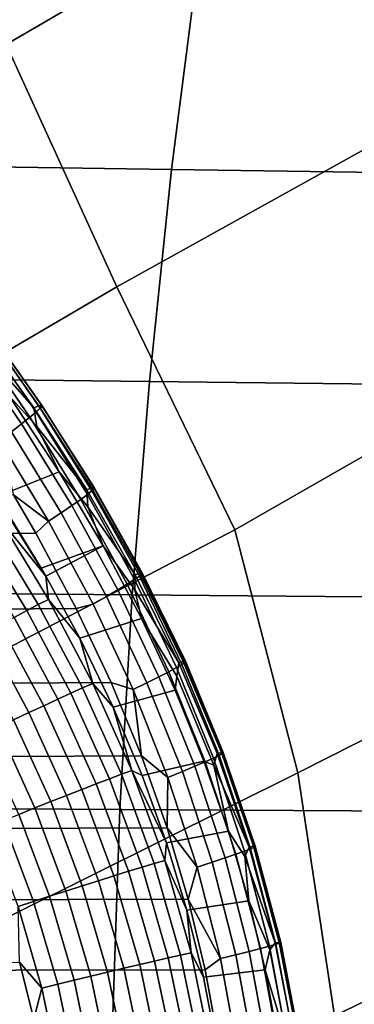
# Model space of a CAD drawing. Header units: metres. Extents: x -240 to 45, y -77 to 27.
# Tile 552 of 656: x -166.1 to -165.298, y 0.563 to 2.919. Entities that reach past the tile are written whole.
import ezdxf

# ---------------------------------------------------------------- set-up
doc = ezdxf.new("R2010")
doc.units = ezdxf.units.M
doc.layers.add('solid_102011X2', color=7, linetype='CONTINUOUS')

msp = doc.modelspace()

# ---------------------------------------------------------------- linework, layer by layer
at = {"layer": 'solid_102011X2'}
for points in [[(-166.131958, 2.858924, 318.520203), (-166.457581, 3.437254, 318.32724), (-165.602661, 3.97195, 319.546478), (-165.201035, 3.4007, 319.788086)], [(-165.866562, 2.279384, 318.676483), (-166.131958, 2.858924, 318.520203), (-165.201035, 3.4007, 319.788086), (-164.875168, 2.828521, 319.975555)], [(-165.67067, 3.063697, 354.602692), (-167.592896, 3.097504, 353.362), (-167.659515, 2.588489, 353.45108), (-165.735367, 2.560238, 354.691742)], [(-163.734756, 3.030428, 355.817932), (-165.67067, 3.063697, 354.602692), (-165.735367, 2.560238, 354.691742), (-163.797531, 2.532437, 355.906891)], [(-166.829422, 1.715995, 317.413361), (-167.103455, 2.303709, 317.206848), (-166.131958, 2.858924, 318.520203), (-165.866562, 2.279384, 318.676483)], [(-165.583893, 1.697762, 318.887085), (-165.866562, 2.279384, 318.676483), (-164.875168, 2.828521, 319.975555), (-164.609573, 2.255145, 320.127411)], [(-165.735367, 2.560238, 354.691742), (-167.659515, 2.588489, 353.45108), (-167.714172, 2.075486, 353.52417), (-165.788437, 2.052835, 354.764771)], [(-163.797531, 2.532437, 355.906891), (-165.735367, 2.560238, 354.691742), (-165.788437, 2.052835, 354.764771), (-163.849045, 2.030545, 355.979858)], [(-166.678741, 1.128871, 317.507141), (-166.829422, 1.715995, 317.413361), (-165.866562, 2.279384, 318.676483), (-165.583893, 1.697762, 318.887085)], [(-165.433044, 1.116876, 318.978271), (-165.583893, 1.697762, 318.887085), (-164.609573, 2.255145, 320.127411), (-164.318008, 1.679595, 320.341919)], [(-166.059906, 1.979815, 298.637878), (-166.191833, 2.169925, 298.642822), (-166.205597, 2.156936, 298.69043), (-166.074829, 1.967268, 298.685211)], [(-166.065277, 1.989643, 298.38623), (-166.200668, 2.178142, 298.391235), (-166.188507, 2.184259, 298.440613), (-166.053436, 1.99494, 298.435791)], [(-166.189346, 2.130472, 298.342896), (-166.200668, 2.178142, 298.391235), (-166.065277, 1.989643, 298.38623)], [(-166.050186, 1.988978, 298.58844), (-166.183151, 2.179274, 298.593231), (-166.191833, 2.169925, 298.642822), (-166.059906, 1.979815, 298.637878)], [(-166.053436, 1.99494, 298.435791), (-166.188507, 2.184259, 298.440613), (-166.181473, 2.1865, 298.491302), (-166.046921, 1.996603, 298.486542)], [(-166.045822, 1.994604, 298.53772), (-166.179672, 2.184829, 298.54245), (-166.183151, 2.179274, 298.593231), (-166.050186, 1.988978, 298.58844)], [(-166.046921, 1.996603, 298.486542), (-166.181473, 2.1865, 298.491302), (-166.179672, 2.184829, 298.54245), (-166.045822, 1.994604, 298.53772)], [(-166.074829, 1.967268, 298.685211), (-166.205597, 2.156936, 298.69043), (-166.224197, 2.14052, 298.735229), (-166.094742, 1.95154, 298.729706)], [(-166.094742, 1.95154, 298.729706), (-166.224197, 2.14052, 298.735229), (-166.24733, 2.120945, 298.776489), (-166.119278, 1.93289, 298.770599)], [(-166.065277, 1.989643, 298.38623), (-166.058228, 1.945483, 298.33783), (-166.124908, 2.018555, 298.314301), (-166.189346, 2.130472, 298.342896)], [(-165.788437, 2.052835, 354.764771), (-167.714172, 2.075486, 353.52417), (-167.75676, 1.559288, 353.581146), (-165.829788, 1.542271, 354.821686)], [(-163.849045, 2.030545, 355.979858), (-165.788437, 2.052835, 354.764771), (-165.829788, 1.542271, 354.821686), (-163.889175, 1.525525, 356.036743)], [(-166.274414, 1.95341, 298.036133), (-166.124908, 2.018555, 298.314301), (-166.004639, 1.836583, 298.306671), (-166.153641, 1.777842, 298.030487)], [(-166.058228, 1.945483, 298.33783), (-166.004639, 1.836583, 298.306671), (-166.124908, 2.018555, 298.314301)], [(-165.937057, 1.782903, 298.633331), (-166.059906, 1.979815, 298.637878), (-166.074829, 1.967268, 298.685211), (-165.953186, 1.770993, 298.68045)], [(-165.938873, 1.793797, 298.381683), (-166.065277, 1.989643, 298.38623), (-166.053436, 1.99494, 298.435791), (-165.927368, 1.798317, 298.431396)], [(-166.058228, 1.945483, 298.33783), (-166.065277, 1.989643, 298.38623), (-165.938873, 1.793797, 298.381683)], [(-165.92627, 1.791708, 298.584045), (-166.050186, 1.988978, 298.58844), (-166.059906, 1.979815, 298.637878), (-165.937057, 1.782903, 298.633331)], [(-165.927368, 1.798317, 298.431396), (-166.053436, 1.99494, 298.435791), (-166.046921, 1.996603, 298.486542), (-165.921387, 1.799479, 298.482239)], [(-165.921021, 1.797264, 298.533417), (-166.045822, 1.994604, 298.53772), (-166.050186, 1.988978, 298.58844), (-165.92627, 1.791708, 298.584045)], [(-165.921387, 1.799479, 298.482239), (-166.046921, 1.996603, 298.486542), (-166.045822, 1.994604, 298.53772), (-165.921021, 1.797264, 298.533417)], [(-165.953186, 1.770993, 298.68045), (-166.074829, 1.967268, 298.685211), (-166.094742, 1.95154, 298.729706), (-165.974411, 1.756173, 298.72464)], [(-166.000381, 1.738686, 298.765167), (-166.119278, 1.93289, 298.770599), (-166.148056, 1.911623, 298.807251), (-166.03067, 1.718819, 298.801361)], [(-165.974411, 1.756173, 298.72464), (-166.094742, 1.95154, 298.729706), (-166.119278, 1.93289, 298.770599), (-166.000381, 1.738686, 298.765167)], [(-165.938873, 1.793797, 298.381683), (-165.935898, 1.753386, 298.333221), (-166.004639, 1.836583, 298.306671), (-166.058228, 1.945483, 298.33783)], [(-166.03067, 1.718819, 298.801361), (-166.148056, 1.911623, 298.807251), (-166.114685, 1.782092, 298.835358)], [(-166.153641, 1.777842, 298.030487), (-166.004639, 1.836583, 298.306671), (-165.899384, 1.659394, 298.300018), (-166.047684, 1.606298, 298.025574)], [(-165.935898, 1.753386, 298.333221), (-165.899384, 1.659394, 298.300018), (-166.004639, 1.836583, 298.306671)], [(-165.822708, 1.59049, 298.377686), (-165.938873, 1.793797, 298.381683), (-165.927368, 1.798317, 298.431396), (-165.811569, 1.594285, 298.427521)], [(-165.935898, 1.753386, 298.333221), (-165.938873, 1.793797, 298.381683), (-165.822708, 1.59049, 298.377686)], [(-165.812653, 1.587393, 298.58017), (-165.92627, 1.791708, 298.584045), (-165.937057, 1.782903, 298.633331), (-165.824493, 1.579131, 298.629303)], [(-165.811569, 1.594285, 298.427521), (-165.927368, 1.798317, 298.431396), (-165.921387, 1.799479, 298.482239), (-165.806137, 1.595033, 298.478455)], [(-165.806503, 1.592723, 298.529602), (-165.921021, 1.797264, 298.533417), (-165.92627, 1.791708, 298.584045), (-165.812653, 1.587393, 298.58017)], [(-165.806137, 1.595033, 298.478455), (-165.921387, 1.799479, 298.482239), (-165.921021, 1.797264, 298.533417), (-165.806503, 1.592723, 298.529602)], [(-166.114685, 1.782092, 298.835358), (-177.676315, 1.741728, 305.79538), (-177.630341, 1.580025, 305.817139), (-166.060898, 1.690207, 298.832428)], [(-166.155624, 1.778152, 298.027924), (-166.153641, 1.777842, 298.030487), (-166.047684, 1.606298, 298.025574)], [(-166.155624, 1.778152, 298.027924), (-166.047684, 1.606298, 298.025574), (-166.036453, 1.58693, 298.025055)], [(-166.148468, 1.725122, 297.992981), (-166.155624, 1.778152, 298.027924), (-166.036453, 1.58693, 298.025055)], [(-166.03067, 1.718819, 298.801361), (-166.114685, 1.782092, 298.835358), (-166.060898, 1.690207, 298.832428)], [(-165.841827, 1.568071, 298.676208), (-165.953186, 1.770993, 298.68045), (-165.974411, 1.756173, 298.72464), (-165.86438, 1.554395, 298.720123)], [(-165.824493, 1.579131, 298.629303), (-165.937057, 1.782903, 298.633331), (-165.953186, 1.770993, 298.68045), (-165.841827, 1.568071, 298.676208)], [(-165.86438, 1.554395, 298.720123), (-165.974411, 1.756173, 298.72464), (-166.000381, 1.738686, 298.765167), (-165.891769, 1.538328, 298.760284)], [(-165.822708, 1.59049, 298.377686), (-165.823624, 1.554134, 298.329193), (-165.899384, 1.659394, 298.300018), (-165.935898, 1.753386, 298.333221)], [(-166.054886, 1.519305, 297.958771), (-166.172272, 1.711224, 297.962219), (-166.148468, 1.725122, 297.992981), (-166.030731, 1.531711, 297.989899)], [(-166.030731, 1.531711, 297.989899), (-166.148468, 1.725122, 297.992981), (-166.036453, 1.58693, 298.025055)], [(-165.891769, 1.538328, 298.760284), (-166.000381, 1.738686, 298.765167), (-166.03067, 1.718819, 298.801361), (-165.923538, 1.520132, 298.796112)], [(-165.583893, 1.697762, 318.887085), (-165.433044, 1.116876, 318.978271), (-166.590897, 0.541343, 317.56134), (-166.678741, 1.128871, 317.507141)], [(-166.082504, 1.504853, 297.931671), (-166.199371, 1.695102, 297.935516), (-166.172272, 1.711224, 297.962219), (-166.054886, 1.519305, 297.958771)], [(-165.923538, 1.520132, 298.796112), (-166.03067, 1.718819, 298.801361), (-166.060898, 1.690207, 298.832428), (-165.963898, 1.509624, 298.827148)], [(-166.060898, 1.690207, 298.832428), (-177.630341, 1.580025, 305.817139), (-177.58905, 1.419041, 305.836487), (-165.963898, 1.509624, 298.827148)], [(-166.113068, 1.48863, 297.909088), (-166.229233, 1.677061, 297.913391), (-166.199371, 1.695102, 297.935516), (-166.082504, 1.504853, 297.931671)], [(-164.318008, 1.679595, 320.341919), (-164.166992, 1.104925, 320.430542), (-165.345108, 0.53559, 319.030975), (-165.433044, 1.116876, 318.978271)], [(-166.036453, 1.58693, 298.025055), (-166.047684, 1.606298, 298.025574), (-165.899384, 1.659394, 298.300018)], [(-166.036453, 1.58693, 298.025055), (-165.899384, 1.659394, 298.300018), (-165.807358, 1.485663, 298.29425), (-165.955353, 1.43857, 298.021362)], [(-165.823624, 1.554134, 298.329193), (-165.807358, 1.485663, 298.29425), (-165.899384, 1.659394, 298.300018)], [(-166.030731, 1.531711, 297.989899), (-166.036453, 1.58693, 298.025055), (-165.955353, 1.43857, 298.021362)], [(-165.72348, 1.368688, 298.625854), (-165.824493, 1.579131, 298.629303), (-165.841827, 1.568071, 298.676208), (-165.741974, 1.358676, 298.672546)], [(-165.710632, 1.376237, 298.576874), (-165.812653, 1.587393, 298.58017), (-165.824493, 1.579131, 298.629303), (-165.72348, 1.368688, 298.625854)], [(-165.823624, 1.554134, 298.329193), (-165.822708, 1.59049, 298.377686), (-165.718216, 1.379964, 298.374298)], [(-165.718216, 1.379964, 298.374298), (-165.822708, 1.59049, 298.377686), (-165.811569, 1.594285, 298.427521), (-165.707428, 1.383078, 298.424255)], [(-165.703598, 1.381199, 298.526367), (-165.806503, 1.592723, 298.529602), (-165.812653, 1.587393, 298.58017), (-165.710632, 1.376237, 298.576874)], [(-165.707428, 1.383078, 298.424255), (-165.811569, 1.594285, 298.427521), (-165.806137, 1.595033, 298.478455), (-165.70253, 1.383492, 298.47522)], [(-165.70253, 1.383492, 298.47522), (-165.806137, 1.595033, 298.478455), (-165.806503, 1.592723, 298.529602), (-165.703598, 1.381199, 298.526367)], [(-165.829788, 1.542271, 354.821686), (-167.75676, 1.559288, 353.581146), (-167.787216, 1.040688, 353.621887), (-165.85936, 1.02933, 354.862396)], [(-165.741974, 1.358676, 298.672546), (-165.841827, 1.568071, 298.676208), (-165.86438, 1.554395, 298.720123), (-165.765778, 1.346364, 298.716187)], [(-165.948914, 1.31981, 297.955933), (-166.054886, 1.519305, 297.958771), (-166.030731, 1.531711, 297.989899), (-165.924438, 1.33064, 297.987396)], [(-165.924438, 1.33064, 297.987396), (-166.030731, 1.531711, 297.989899), (-165.955353, 1.43857, 298.021362)], [(-165.794525, 1.331955, 298.756042), (-165.891769, 1.538328, 298.760284), (-165.923538, 1.520132, 298.796112), (-165.827728, 1.315685, 298.791473)], [(-165.765778, 1.346364, 298.716187), (-165.86438, 1.554395, 298.720123), (-165.891769, 1.538328, 298.760284), (-165.794525, 1.331955, 298.756042)], [(-163.889175, 1.525525, 356.036743), (-165.829788, 1.542271, 354.821686), (-165.85936, 1.02933, 354.862396), (-163.917877, 1.018154, 356.077423)], [(-165.718216, 1.379964, 298.374298), (-165.722733, 1.348005, 298.325745), (-165.807358, 1.485663, 298.29425), (-165.823624, 1.554134, 298.329193)], [(-165.963898, 1.509624, 298.827148), (-177.58905, 1.419041, 305.836487), (-177.552429, 1.258762, 305.853577), (-165.879974, 1.332488, 298.822693)], [(-165.977036, 1.307146, 297.928436), (-166.082504, 1.504853, 297.931671), (-166.054886, 1.519305, 297.958771), (-165.948914, 1.31981, 297.955933)], [(-165.827728, 1.315685, 298.791473), (-165.923538, 1.520132, 298.796112), (-165.963898, 1.509624, 298.827148), (-165.879974, 1.332488, 298.822693)], [(-166.041977, 1.277307, 297.88739), (-166.145981, 1.470943, 297.891479), (-166.113068, 1.48863, 297.909088), (-166.008255, 1.292888, 297.905457)], [(-166.008255, 1.292888, 297.905457), (-166.113068, 1.48863, 297.909088), (-166.082504, 1.504853, 297.931671), (-165.977036, 1.307146, 297.928436)], [(-165.955353, 1.43857, 298.021362), (-165.807358, 1.485663, 298.29425), (-165.727234, 1.314358, 298.289154), (-165.875229, 1.273574, 298.017761)], [(-165.722733, 1.348005, 298.325745), (-165.727234, 1.314358, 298.289154), (-165.807358, 1.485663, 298.29425)], [(-166.077576, 1.260697, 297.874603), (-166.180634, 1.452128, 297.879181), (-166.145981, 1.470943, 297.891479), (-166.041977, 1.277307, 297.88739)], [(-166.114456, 1.243328, 297.86731), (-166.216461, 1.432491, 297.872375), (-166.180634, 1.452128, 297.879181), (-166.077576, 1.260697, 297.874603)], [(-165.924438, 1.33064, 297.987396), (-165.955353, 1.43857, 298.021362), (-165.875229, 1.273574, 298.017761)], [(-165.635162, 1.151981, 298.622925), (-165.72348, 1.368688, 298.625854), (-165.741974, 1.358676, 298.672546), (-165.654724, 1.143202, 298.669434)], [(-165.621368, 1.158656, 298.574066), (-165.710632, 1.376237, 298.576874), (-165.72348, 1.368688, 298.625854), (-165.635162, 1.151981, 298.622925)], [(-165.634384, 1.1354, 298.322815), (-165.722733, 1.348005, 298.325745), (-165.718216, 1.379964, 298.374298), (-165.626648, 1.162659, 298.371399)], [(-165.626648, 1.162659, 298.371399), (-165.718216, 1.379964, 298.374298), (-165.707428, 1.383078, 298.424255), (-165.616196, 1.165133, 298.421478)], [(-165.613525, 1.163115, 298.523651), (-165.703598, 1.381199, 298.526367), (-165.710632, 1.376237, 298.576874), (-165.621368, 1.158656, 298.574066)], [(-165.616196, 1.165133, 298.421478), (-165.707428, 1.383078, 298.424255), (-165.70253, 1.383492, 298.47522), (-165.611801, 1.165286, 298.472504)], [(-165.611801, 1.165286, 298.472504), (-165.70253, 1.383492, 298.47522), (-165.703598, 1.381199, 298.526367), (-165.613525, 1.163115, 298.523651)], [(-165.679703, 1.13246, 298.71283), (-165.765778, 1.346364, 298.716187), (-165.794525, 1.331955, 298.756042), (-165.709702, 1.119933, 298.75238)], [(-165.654724, 1.143202, 298.669434), (-165.741974, 1.358676, 298.672546), (-165.765778, 1.346364, 298.716187), (-165.679703, 1.13246, 298.71283)], [(-165.722733, 1.348005, 298.325745), (-165.634384, 1.1354, 298.322815), (-165.658005, 1.144693, 298.284668), (-165.727234, 1.314358, 298.289154)], [(-165.879974, 1.332488, 298.822693), (-177.552429, 1.258762, 305.853577), (-177.52037, 1.099172, 305.8685), (-165.807587, 1.157316, 298.818848)], [(-165.88443, 1.102353, 297.925842), (-165.977036, 1.307146, 297.928436), (-165.948914, 1.31981, 297.955933), (-165.85585, 1.113121, 297.953674)], [(-165.85585, 1.113121, 297.953674), (-165.948914, 1.31981, 297.955933), (-165.924438, 1.33064, 297.987396), (-165.83107, 1.122295, 297.985443)], [(-165.83107, 1.122295, 297.985443), (-165.924438, 1.33064, 297.987396), (-165.875229, 1.273574, 298.017761)], [(-165.827728, 1.315685, 298.791473), (-165.879974, 1.332488, 298.822693), (-165.807587, 1.157316, 298.818848)], [(-165.709702, 1.119933, 298.75238), (-165.794525, 1.331955, 298.756042), (-165.827728, 1.315685, 298.791473), (-165.744232, 1.105826, 298.787506)], [(-165.916245, 1.090198, 297.902496), (-166.008255, 1.292888, 297.905457), (-165.977036, 1.307146, 297.928436), (-165.88443, 1.102353, 297.925842)], [(-165.875229, 1.273574, 298.017761), (-165.727234, 1.314358, 298.289154), (-165.658005, 1.144693, 298.284668), (-165.806198, 1.110547, 298.014648)], [(-165.744232, 1.105826, 298.787506), (-165.827728, 1.315685, 298.791473), (-165.807587, 1.157316, 298.818848)], [(-165.987183, 1.062668, 297.870789), (-166.077576, 1.260697, 297.874603), (-166.041977, 1.277307, 297.88739), (-165.950714, 1.076885, 297.884003)], [(-165.950714, 1.076885, 297.884003), (-166.041977, 1.277307, 297.88739), (-166.008255, 1.292888, 297.905457), (-165.916245, 1.090198, 297.902496)], [(-165.83107, 1.122295, 297.985443), (-165.875229, 1.273574, 298.017761), (-165.806198, 1.110547, 298.014648)], [(-166.025055, 1.047772, 297.863068), (-166.114456, 1.243328, 297.86731), (-166.077576, 1.260697, 297.874603), (-165.987183, 1.062668, 297.870789)], [(-166.101578, 1.01731, 297.864624), (-166.188782, 1.207885, 297.869781), (-166.151733, 1.225631, 297.865692), (-166.063385, 1.032574, 297.861023)], [(-166.063385, 1.032574, 297.861023), (-166.151733, 1.225631, 297.865692), (-166.114456, 1.243328, 297.86731), (-166.025055, 1.047772, 297.863068)], [(-165.807587, 1.157316, 298.818848), (-177.52037, 1.099172, 305.8685), (-177.492798, 0.940262, 305.881256), (-165.746399, 0.984705, 298.815582)], [(-165.744232, 1.105826, 298.787506), (-165.807587, 1.157316, 298.818848), (-165.746399, 0.984705, 298.815582)], [(-165.546051, 0.935122, 298.571716), (-165.621368, 1.158656, 298.574066), (-165.635162, 1.151981, 298.622925), (-165.560699, 0.929501, 298.620453)], [(-165.634384, 1.1354, 298.322815), (-165.626648, 1.162659, 298.371399), (-165.549271, 0.938986, 298.369019)], [(-165.549271, 0.938986, 298.369019), (-165.626648, 1.162659, 298.371399), (-165.616196, 1.165133, 298.421478), (-165.539108, 0.940876, 298.419189)], [(-165.537491, 0.938928, 298.521362), (-165.613525, 1.163115, 298.523651), (-165.621368, 1.158656, 298.574066), (-165.546051, 0.935122, 298.571716)], [(-165.539108, 0.940876, 298.419189), (-165.616196, 1.165133, 298.421478), (-165.611801, 1.165286, 298.472504), (-165.535156, 0.940856, 298.470245)], [(-165.535156, 0.940856, 298.470245), (-165.611801, 1.165286, 298.472504), (-165.613525, 1.163115, 298.523651), (-165.537491, 0.938928, 298.521362)], [(-165.806198, 1.110547, 298.014648), (-165.658005, 1.144693, 298.284668), (-165.599228, 0.976838, 298.280731), (-165.747498, 0.948899, 298.011963)], [(-165.607239, 0.913213, 298.709991), (-165.679703, 1.13246, 298.71283), (-165.709702, 1.119933, 298.75238), (-165.638351, 0.902813, 298.749329)], [(-165.581207, 0.922158, 298.666809), (-165.654724, 1.143202, 298.669434), (-165.679703, 1.13246, 298.71283), (-165.607239, 0.913213, 298.709991)], [(-165.634384, 1.1354, 298.322815), (-165.599228, 0.976838, 298.280731), (-165.658005, 1.144693, 298.284668)], [(-165.560699, 0.929501, 298.620453), (-165.635162, 1.151981, 298.622925), (-165.654724, 1.143202, 298.669434), (-165.581207, 0.922158, 298.666809)], [(-165.549271, 0.938986, 298.369019), (-165.559784, 0.916731, 298.320404), (-165.599228, 0.976838, 298.280731), (-165.634384, 1.1354, 298.322815)], [(-165.433044, 1.116876, 318.978271), (-165.345108, 0.53559, 319.030975), (-165.725067, 0, 318.572296), (-166.590897, 0.541343, 317.56134)], [(-165.806076, 0.891006, 297.923798), (-165.88443, 1.102353, 297.925842), (-165.85585, 1.113121, 297.953674), (-165.7771, 0.899772, 297.951904)], [(-165.7771, 0.899772, 297.951904), (-165.85585, 1.113121, 297.953674), (-165.83107, 1.122295, 297.985443), (-165.75206, 0.907217, 297.983917)], [(-165.83107, 1.122295, 297.985443), (-165.806198, 1.110547, 298.014648), (-165.747498, 0.948899, 298.011963)], [(-165.75206, 0.907217, 297.983917), (-165.83107, 1.122295, 297.985443), (-165.747498, 0.948899, 298.011963)], [(-165.638351, 0.902813, 298.749329), (-165.709702, 1.119933, 298.75238), (-165.744232, 1.105826, 298.787506), (-165.674042, 0.891128, 298.784149)], [(-165.87355, 0.870199, 297.881287), (-165.950714, 1.076885, 297.884003), (-165.916245, 1.090198, 297.902496), (-165.838425, 0.881086, 297.900116)], [(-165.838425, 0.881086, 297.900116), (-165.916245, 1.090198, 297.902496), (-165.88443, 1.102353, 297.925842), (-165.806076, 0.891006, 297.923798)], [(-165.674042, 0.891128, 298.784149), (-165.744232, 1.105826, 298.787506), (-165.746399, 0.984705, 298.815582)], [(-164.166992, 1.104925, 320.430542), (-164.078964, 0.529859, 320.48175), (-164.803818, 0, 319.641724), (-165.345108, 0.53559, 319.030975)], [(-165.949539, 0.84633, 297.859589), (-166.025055, 1.047772, 297.863068), (-165.987183, 1.062668, 297.870789), (-165.910782, 0.858552, 297.867706)], [(-165.910782, 0.858552, 297.867706), (-165.987183, 1.062668, 297.870789), (-165.950714, 1.076885, 297.884003), (-165.87355, 0.870199, 297.881287)], [(-165.85936, 1.02933, 354.862396), (-167.787216, 1.040688, 353.621887), (-167.805511, 0.520484, 353.646332), (-165.877136, 0.514804, 354.886841)], [(-165.988815, 0.833844, 297.857147), (-166.063385, 1.032574, 297.861023), (-166.025055, 1.047772, 297.863068), (-165.949539, 0.84633, 297.859589)], [(-166.066376, 0.808898, 297.869263), (-166.138901, 1.002271, 297.873871), (-166.101578, 1.01731, 297.864624), (-166.028015, 0.821287, 297.860382)], [(-166.028015, 0.821287, 297.860382), (-166.101578, 1.01731, 297.864624), (-166.063385, 1.032574, 297.861023), (-165.988815, 0.833844, 297.857147)], [(-163.917877, 1.018154, 356.077423), (-165.85936, 1.02933, 354.862396), (-165.877136, 0.514804, 354.886841), (-163.93512, 0.509214, 356.101837)], [(-166.10321, 0.79691, 297.883575), (-166.174667, 0.987741, 297.88855), (-166.138901, 1.002271, 297.873871), (-166.066376, 0.808898, 297.869263)], [(-165.746399, 0.984705, 298.815582), (-177.492798, 0.940262, 305.881256), (-177.46962, 0.78202, 305.891937), (-165.695801, 0.814282, 298.812866)], [(-165.747498, 0.948899, 298.011963), (-165.599228, 0.976838, 298.280731), (-165.550308, 0.810278, 298.277405), (-165.698547, 0.788138, 298.009674)], [(-165.674042, 0.891128, 298.784149), (-165.746399, 0.984705, 298.815582), (-165.695801, 0.814282, 298.812866)], [(-165.559784, 0.916731, 298.320404), (-165.550308, 0.810278, 298.277405), (-165.599228, 0.976838, 298.280731)], [(-165.75206, 0.907217, 297.983917), (-165.747498, 0.948899, 298.011963), (-165.698547, 0.788138, 298.009674)], [(-165.522537, 0.696291, 298.664703), (-165.581207, 0.922158, 298.666809), (-165.607239, 0.913213, 298.709991), (-165.549438, 0.689342, 298.707733)], [(-165.501236, 0.702017, 298.6185), (-165.560699, 0.929501, 298.620453), (-165.581207, 0.922158, 298.666809), (-165.522537, 0.696291, 298.664703)], [(-165.48587, 0.706425, 298.569824), (-165.546051, 0.935122, 298.571716), (-165.560699, 0.929501, 298.620453), (-165.501236, 0.702017, 298.6185)], [(-165.559784, 0.916731, 298.320404), (-165.549271, 0.938986, 298.369019), (-165.48735, 0.709786, 298.367126)], [(-165.48735, 0.709786, 298.367126), (-165.549271, 0.938986, 298.369019), (-165.539108, 0.940876, 298.419189), (-165.477448, 0.711139, 298.417358)], [(-165.4767, 0.709444, 298.519531), (-165.537491, 0.938928, 298.521362), (-165.546051, 0.935122, 298.571716), (-165.48587, 0.706425, 298.569824)], [(-165.477448, 0.711139, 298.417358), (-165.539108, 0.940876, 298.419189), (-165.535156, 0.940856, 298.470245), (-165.473877, 0.711024, 298.468445)], [(-165.473877, 0.711024, 298.468445), (-165.535156, 0.940856, 298.470245), (-165.537491, 0.938928, 298.521362), (-165.4767, 0.709444, 298.519531)], [(-165.743317, 0.673949, 297.922241), (-165.806076, 0.891006, 297.923798), (-165.7771, 0.899772, 297.951904), (-165.714005, 0.680623, 297.950562)], [(-165.714005, 0.680623, 297.950562), (-165.7771, 0.899772, 297.951904), (-165.75206, 0.907217, 297.983917), (-165.688766, 0.686274, 297.982788)], [(-165.688766, 0.686274, 297.982788), (-165.75206, 0.907217, 297.983917), (-165.698547, 0.788138, 298.009674)], [(-165.581497, 0.681284, 298.746857), (-165.638351, 0.902813, 298.749329), (-165.674042, 0.891128, 298.784149), (-165.618179, 0.672248, 298.781433)], [(-165.549438, 0.689342, 298.707733), (-165.607239, 0.913213, 298.709991), (-165.638351, 0.902813, 298.749329), (-165.581497, 0.681284, 298.746857)], [(-165.48735, 0.709786, 298.367126), (-165.500137, 0.69282, 298.318451), (-165.550308, 0.810278, 298.277405), (-165.559784, 0.916731, 298.320404)], [(-165.811783, 0.658056, 297.879181), (-165.87355, 0.870199, 297.881287), (-165.838425, 0.881086, 297.900116), (-165.776108, 0.666379, 297.898285)], [(-165.776108, 0.666379, 297.898285), (-165.838425, 0.881086, 297.900116), (-165.806076, 0.891006, 297.923798), (-165.743317, 0.673949, 297.922241)], [(-165.618179, 0.672248, 298.781433), (-165.674042, 0.891128, 298.784149), (-165.695801, 0.814282, 298.812866)], [(-165.88913, 0.639766, 297.856873), (-165.949539, 0.84633, 297.859589), (-165.910782, 0.858552, 297.867706), (-165.849655, 0.649139, 297.865295)], [(-165.849655, 0.649139, 297.865295), (-165.910782, 0.858552, 297.867706), (-165.87355, 0.870199, 297.881287), (-165.811783, 0.658056, 297.879181)], [(-165.969223, 0.620528, 297.857056), (-166.028015, 0.821287, 297.860382), (-165.988815, 0.833844, 297.857147), (-165.929199, 0.63018, 297.854126)], [(-165.929199, 0.63018, 297.854126), (-165.988815, 0.833844, 297.857147), (-165.949539, 0.84633, 297.859589), (-165.88913, 0.639766, 297.856873)], [(-165.695801, 0.814282, 298.812866), (-177.46962, 0.78202, 305.891937), (-177.45076, 0.624427, 305.900574), (-165.655228, 0.645665, 298.810669)], [(-166.046188, 0.601753, 297.879608), (-166.10321, 0.79691, 297.883575), (-166.066376, 0.808898, 297.869263), (-166.008469, 0.610992, 297.865601)], [(-166.008469, 0.610992, 297.865601), (-166.066376, 0.808898, 297.869263), (-166.028015, 0.821287, 297.860382), (-165.969223, 0.620528, 297.857056)], [(-165.698547, 0.788138, 298.009674), (-165.550308, 0.810278, 298.277405), (-165.510864, 0.644976, 298.274658), (-165.658951, 0.628121, 298.007782)], [(-165.618179, 0.672248, 298.781433), (-165.695801, 0.814282, 298.812866), (-165.655228, 0.645665, 298.810669)], [(-165.500137, 0.69282, 298.318451), (-165.510864, 0.644976, 298.274658), (-165.550308, 0.810278, 298.277405)], [(-166.046188, 0.601753, 297.879608), (-166.100082, 0.66399, 297.899994), (-166.10321, 0.79691, 297.883575)], [(-165.688766, 0.686274, 297.982788), (-165.698547, 0.788138, 298.009674), (-165.658951, 0.628121, 298.007782)], [(-165.456497, 0.46454, 298.317017), (-165.500137, 0.69282, 298.318451), (-165.48735, 0.709786, 298.367126), (-165.442017, 0.476005, 298.365662)], [(-165.442017, 0.476005, 298.365662), (-165.48735, 0.709786, 298.367126), (-165.477448, 0.711139, 298.417358), (-165.432312, 0.476871, 298.415955)], [(-165.432236, 0.475613, 298.518158), (-165.4767, 0.709444, 298.519531), (-165.48587, 0.706425, 298.569824), (-165.441879, 0.47351, 298.56842)], [(-165.432312, 0.476871, 298.415955), (-165.477448, 0.711139, 298.417358), (-165.473877, 0.711024, 298.468445), (-165.429031, 0.47674, 298.467072)], [(-165.429031, 0.47674, 298.467072), (-165.473877, 0.711024, 298.468445), (-165.4767, 0.709444, 298.519531), (-165.432236, 0.475613, 298.518158)], [(-165.66774, 0.456786, 297.949554), (-165.714005, 0.680623, 297.950562), (-165.688766, 0.686274, 297.982788), (-165.642334, 0.460589, 297.981903)], [(-165.642334, 0.460589, 297.981903), (-165.688766, 0.686274, 297.982788), (-165.658951, 0.628121, 298.007782), (-165.628418, 0.468793, 298.006287)], [(-165.507263, 0.461764, 298.706024), (-165.549438, 0.689342, 298.707733), (-165.581497, 0.681284, 298.746857), (-165.540024, 0.456251, 298.744995)], [(-165.479691, 0.466528, 298.663116), (-165.522537, 0.696291, 298.664703), (-165.549438, 0.689342, 298.707733), (-165.507263, 0.461764, 298.706024)], [(-165.457779, 0.470465, 298.617004), (-165.501236, 0.702017, 298.6185), (-165.522537, 0.696291, 298.664703), (-165.479691, 0.466528, 298.663116)], [(-165.456497, 0.46454, 298.317017), (-165.510864, 0.644976, 298.274658), (-165.500137, 0.69282, 298.318451)], [(-165.441879, 0.47351, 298.56842), (-165.48587, 0.706425, 298.569824), (-165.501236, 0.702017, 298.6185), (-165.457779, 0.470465, 298.617004)], [(-173.067184, 0.473662, 302.11026), (-173.072586, 0.578627, 302.101257), (-166.100082, 0.66399, 297.899994), (-166.06572, 0.527505, 297.897369)], [(-166.046188, 0.601753, 297.879608), (-166.06572, 0.527505, 297.897369), (-166.100082, 0.66399, 297.899994)], [(-165.76651, 0.441512, 297.877594), (-165.811783, 0.658056, 297.879181), (-165.776108, 0.666379, 297.898285), (-165.730423, 0.447156, 297.896912)], [(-165.730423, 0.447156, 297.896912), (-165.776108, 0.666379, 297.898285), (-165.743317, 0.673949, 297.922241), (-165.697296, 0.45228, 297.921051)], [(-165.697296, 0.45228, 297.921051), (-165.743317, 0.673949, 297.922241), (-165.714005, 0.680623, 297.950562), (-165.66774, 0.456786, 297.949554)], [(-165.577454, 0.450078, 298.779388), (-165.618179, 0.672248, 298.781433), (-165.655228, 0.645665, 298.810669), (-165.624359, 0.479306, 298.80896)], [(-165.540024, 0.456251, 298.744995), (-165.581497, 0.681284, 298.746857), (-165.618179, 0.672248, 298.781433), (-165.577454, 0.450078, 298.779388)], [(-165.655228, 0.645665, 298.810669), (-177.45076, 0.624427, 305.900574), (-177.436157, 0.467466, 305.907227), (-165.624359, 0.479306, 298.80896)], [(-165.885544, 0.422551, 297.851837), (-165.929199, 0.63018, 297.854126), (-165.88913, 0.639766, 297.856873), (-165.844879, 0.429079, 297.854828)], [(-165.844879, 0.429079, 297.854828), (-165.88913, 0.639766, 297.856873), (-165.849655, 0.649139, 297.865295), (-165.804855, 0.435455, 297.863495)], [(-165.804855, 0.435455, 297.863495), (-165.849655, 0.649139, 297.865295), (-165.811783, 0.658056, 297.879181), (-165.76651, 0.441512, 297.877594)], [(-165.658951, 0.628121, 298.007782), (-165.510864, 0.644976, 298.274658), (-165.480621, 0.481131, 298.272522), (-165.628418, 0.468793, 298.006287)], [(-165.456497, 0.46454, 298.317017), (-165.480621, 0.481131, 298.272522), (-165.510864, 0.644976, 298.274658)], [(-165.96611, 0.409458, 297.862854), (-166.008469, 0.610992, 297.865601), (-165.969223, 0.620528, 297.857056), (-165.926208, 0.415968, 297.854553)], [(-165.926208, 0.415968, 297.854553), (-165.969223, 0.620528, 297.857056), (-165.929199, 0.63018, 297.854126), (-165.885544, 0.422551, 297.851837)], [(-166.004517, 0.403141, 297.876648), (-166.06572, 0.527505, 297.897369), (-166.046188, 0.601753, 297.879608)], [(-166.004517, 0.403141, 297.876648), (-166.046188, 0.601753, 297.879608), (-166.008469, 0.610992, 297.865601), (-165.96611, 0.409458, 297.862854)]]:
    msp.add_3dface(points, dxfattribs=at)

doc.saveas('drawing.dxf')
